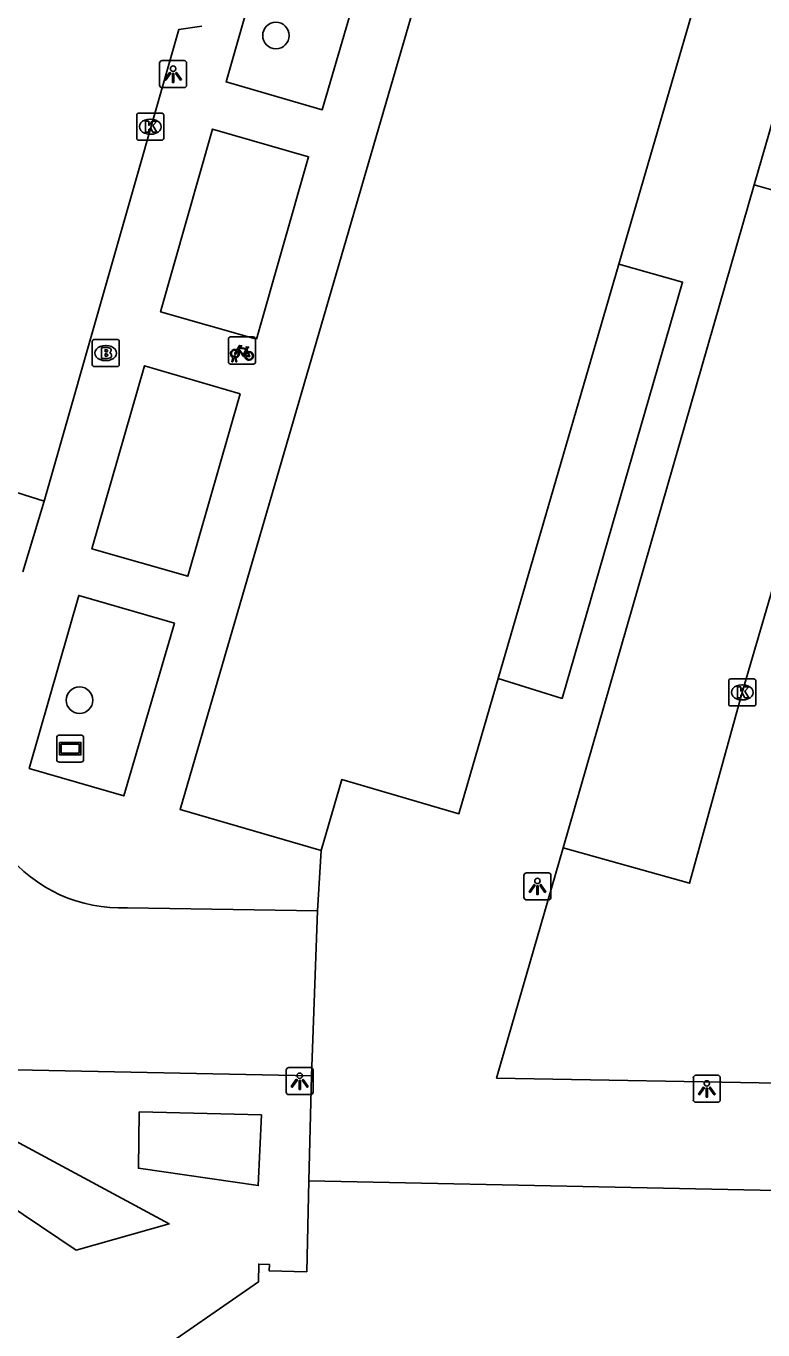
# Model space of a CAD drawing. Extents: x 159822 to 160765, y 380693 to 381634.
# Drawn here: x 160465.76 to 160492.97, y 381314.05 to 381362.17 of the extents above; entities that cross this region are included whole.
import ezdxf

# ---------------------------------------------------------------- set-up
doc = ezdxf.new("R2010")
doc.units = 0
for name, color, linetype in [('IMGEO_Boom', 7, 'Continuous'), ('IMGEO_Brandkraan', 7, 'Continuous'), ('IMGEO_Fietsenrek', 7, 'Continuous'), ('IMGEO_Kolk', 7, 'Continuous'), ('IMGEO_Lichtpunt', 7, 'Continuous'), ('IMGEO_Pand', 7, 'Continuous'), ('IMGEO_Rijbaan_lokaal_open', 7, 'Continuous'), ('IMGEO_Straatnaambord', 7, 'Continuous'), ('IMGEO_Voetpad_open', 7, 'Continuous')]:
    doc.layers.add(name, color=color, linetype=linetype)

msp = doc.modelspace()

# ---------------------------------------------------------------- linework, layer by layer
at = {"layer": 'IMGEO_Boom'}
for centre in [(160474.988, 381361.818), (160467.737, 381337.292)]:
    msp.add_circle(centre, 0.489, dxfattribs=at)
at = {"layer": 'IMGEO_Brandkraan'}
for p, q in [((160468.205, 381349.676), (160468.205, 381350.528)), ((160468.28, 381350.602), (160469.132, 381350.602)), ((160468.693, 381350.382), (160468.718, 381350.382)), ((160469.206, 381350.528), (160469.206, 381349.676)), ((160469.132, 381349.602), (160468.28, 381349.602)), ((160468.716, 381349.822), (160468.691, 381349.822))]:
    msp.add_line(p, q, dxfattribs=at)
for points in [[(160468.205, 381349.676), (160468.205, 381350.528)], [(160468.28, 381350.602), (160469.132, 381350.602)], [(160469.206, 381350.528), (160469.206, 381349.676)], [(160468.553, 381350.302), (160468.553, 381349.902), (160468.766, 381349.902)], [(160468.784, 381350.302), (160468.553, 381350.302)], [(160468.732, 381350.221), (160468.678, 381350.221), (160468.678, 381350.145)], [(160468.678, 381350.145), (160468.731, 381350.145)], [(160468.74, 381350.069), (160468.678, 381350.069), (160468.678, 381349.988)], [(160468.678, 381349.988), (160468.74, 381349.988)], [(160469.132, 381349.602), (160468.28, 381349.602)]]:
    msp.add_lwpolyline(points, dxfattribs=at)
for centre, radius, start, end in [((160468.282, 381350.526), 0.0765, 91.552, 178.448), ((160468.282, 381350.526), 0.0765, 91.552, 178.448), ((160469.13, 381350.526), 0.0765, 1.552, 88.448), ((160469.13, 381350.526), 0.0765, 1.552, 88.448), ((160468.733, 381350.183), 0.0379, 267.8285, 90.9355), ((160468.741, 381350.028), 0.0404, 269.8759, 90.5077), ((160468.772, 381350.153), 0.251, 268.6676, 293.5347), ((160468.788, 381350.157), 0.145, 59.4692, 91.5367), ((160468.813, 381350.204), 0.0922, 285.5137, 58.1501), ((160468.818, 381350.012), 0.105, 301.3115, 78.989), ((160468.282, 381349.678), 0.0765, 181.552, 268.448), ((160468.282, 381349.678), 0.0765, 181.552, 268.448), ((160469.13, 381349.678), 0.0765, 271.552, 358.448), ((160469.13, 381349.678), 0.0765, 271.552, 358.448)]:
    msp.add_arc(centre, radius, start, end, dxfattribs=at)
for centre, major_axis, ratio, start_param, end_param in [((160468.692, 381350.102), (-0.387, 0.002), 0.722429, 4.712389, 7.853982), ((160468.717, 381350.102), (-0.39, 0.002), 0.717154, 1.570796, 4.712389)]:
    msp.add_ellipse(centre, major_axis=major_axis, ratio=ratio, start_param=start_param, end_param=end_param, dxfattribs=at)
at = {"layer": 'IMGEO_Fietsenrek'}
for p, q in [((160473.232, 381349.769), (160473.232, 381350.61)), ((160473.232, 381350.61), (160473.232, 381349.769)), ((160473.307, 381350.694), (160474.148, 381350.694)), ((160474.148, 381350.694), (160473.307, 381350.694)), ((160474.232, 381350.619), (160474.232, 381349.778)), ((160474.232, 381349.778), (160474.232, 381350.619)), ((160473.359, 381349.778), (160473.398, 381349.938)), ((160473.428, 381349.926), (160473.393, 381349.778)), ((160473.47, 381349.95), (160473.469, 381349.954)), ((160473.511, 381349.778), (160473.477, 381349.92)), ((160473.501, 381349.961), (160473.502, 381349.954)), ((160473.509, 381349.924), (160473.544, 381349.778)), ((160473.919, 381350.243), (160473.955, 381350.148)), ((160474.157, 381349.694), (160473.316, 381349.694)), ((160473.316, 381349.694), (160474.157, 381349.694)), ((160473.393, 381349.778), (160473.359, 381349.778)), ((160473.544, 381349.778), (160473.511, 381349.778))]:
    msp.add_line(p, q, dxfattribs=at)
for points in [[(160473.545, 381350.22), (160473.64, 381350.384), (160473.726, 381350.37), (160473.728, 381350.361), (160473.672, 381350.35), (160473.645, 381350.305), (160473.901, 381350.264)], [(160473.901, 381350.264), (160473.926, 381350.313), (160473.92, 381350.317), (160473.897, 381350.321), (160473.885, 381350.328), (160473.884, 381350.331), (160473.886, 381350.336), (160473.981, 381350.321), (160473.983, 381350.311), (160473.973, 381350.298), (160473.961, 381350.292), (160473.947, 381350.298), (160473.919, 381350.243)], [(160473.566, 381350.168), (160473.514, 381350.078), (160473.474, 381350.053), (160473.475, 381350.1), (160473.53, 381350.194)], [(160473.841, 381349.976), (160473.791, 381349.976), (160473.6, 381350.227), (160473.581, 381350.195)], [(160473.888, 381350.239), (160473.631, 381350.28), (160473.614, 381350.251), (160473.781, 381350.031), (160473.888, 381350.239)], [(160473.936, 381350.141), (160473.906, 381350.218), (160473.797, 381350), (160473.84, 381350)], [(160473.87, 381350), (160473.99, 381349.999), (160473.946, 381350.113)], [(160473.966, 381350.12), (160474.021, 381349.975), (160473.871, 381349.975)]]:
    msp.add_lwpolyline(points, dxfattribs=at)
for centre, radius, start, end in [((160473.31, 381350.616), 0.0779, 92.4484, 184.2845), ((160473.31, 381350.616), 0.0779, 92.4484, 184.2845), ((160474.154, 381350.616), 0.0779, 2.4484, 94.2845), ((160474.154, 381350.616), 0.0779, 2.4484, 94.2845), ((160473.472, 381350.079), 0.159, 62.6766, 242.1369), ((160473.472, 381350.079), 0.129, 63.3192, 238.903), ((160473.452, 381349.95), 0.0499, 12.8025, 158.6934), ((160473.472, 381350.079), 0.159, 253.9967, 271.7867), ((160473.452, 381349.95), 0.0174, 12.8025, 163.4502), ((160473.472, 381350.079), 0.129, 253.415, 269.0204), ((160473.472, 381350.079), 0.129, 283.6043, 43.4302), ((160473.472, 381350.079), 0.159, 283.5766, 46.6042), ((160473.999, 381349.995), 0.159, 113.3408, 178.3217), ((160473.999, 381349.995), 0.159, 187.0065, 105.7708), ((160473.999, 381349.995), 0.129, 113.923, 177.9556), ((160473.999, 381349.995), 0.129, 188.6715, 104.5883), ((160473.31, 381349.772), 0.0779, 182.4484, 274.2845), ((160473.31, 381349.772), 0.0779, 182.4484, 274.2845), ((160474.154, 381349.772), 0.0779, 272.4484, 4.2845), ((160474.154, 381349.772), 0.0779, 272.4484, 4.2845)]:
    msp.add_arc(centre, radius, start, end, dxfattribs=at)
at = {"layer": 'IMGEO_Kolk'}
for p, q in [((160469.848, 381358.028), (160469.848, 381358.88)), ((160469.923, 381358.954), (160470.775, 381358.954)), ((160470.336, 381358.734), (160470.361, 381358.734)), ((160470.849, 381358.88), (160470.849, 381358.028)), ((160470.359, 381358.174), (160470.334, 381358.174)), ((160470.775, 381357.954), (160469.923, 381357.954)), ((160491.703, 381337.153), (160491.703, 381338.005)), ((160491.778, 381338.079), (160492.63, 381338.079)), ((160492.191, 381337.859), (160492.216, 381337.859)), ((160492.704, 381338.005), (160492.704, 381337.153)), ((160492.63, 381337.079), (160491.778, 381337.079)), ((160492.214, 381337.299), (160492.189, 381337.299))]:
    msp.add_line(p, q, dxfattribs=at)
for points in [[(160469.848, 381358.028), (160469.848, 381358.88)], [(160469.923, 381358.954), (160470.775, 381358.954)], [(160470.169, 381358.654), (160470.292, 381358.654), (160470.292, 381358.503), (160470.422, 381358.654), (160470.586, 381358.654), (160470.44, 381358.503), (160470.593, 381358.254), (160470.441, 381358.254), (160470.356, 381358.418), (160470.292, 381358.351), (160470.292, 381358.254), (160470.169, 381358.254), (160470.169, 381358.654)], [(160470.849, 381358.88), (160470.849, 381358.028)], [(160470.775, 381357.954), (160469.923, 381357.954)], [(160491.703, 381337.153), (160491.703, 381338.005)], [(160491.778, 381338.079), (160492.63, 381338.079)], [(160492.704, 381338.005), (160492.704, 381337.153)], [(160492.024, 381337.779), (160492.147, 381337.779), (160492.147, 381337.628), (160492.277, 381337.779), (160492.441, 381337.779), (160492.295, 381337.628), (160492.448, 381337.379), (160492.296, 381337.379), (160492.211, 381337.543), (160492.147, 381337.476), (160492.147, 381337.379), (160492.024, 381337.379), (160492.024, 381337.779)], [(160492.63, 381337.079), (160491.778, 381337.079)]]:
    msp.add_lwpolyline(points, dxfattribs=at)
for centre, start, end in [((160469.925, 381358.878), 91.552, 178.448), ((160469.925, 381358.878), 91.552, 178.448), ((160470.773, 381358.878), 1.552, 88.448), ((160470.773, 381358.878), 1.552, 88.448), ((160469.925, 381358.03), 181.552, 268.448), ((160469.925, 381358.03), 181.552, 268.448), ((160470.773, 381358.03), 271.552, 358.448), ((160470.773, 381358.03), 271.552, 358.448), ((160491.78, 381338.003), 91.552, 178.448), ((160491.78, 381338.003), 91.552, 178.448), ((160492.628, 381338.003), 1.552, 88.448), ((160492.628, 381338.003), 1.552, 88.448), ((160491.78, 381337.155), 181.552, 268.448), ((160491.78, 381337.155), 181.552, 268.448), ((160492.628, 381337.155), 271.552, 358.448), ((160492.628, 381337.155), 271.552, 358.448)]:
    msp.add_arc(centre, 0.0765, start, end, dxfattribs=at)
for centre, major_axis, ratio, start_param, end_param in [((160470.335, 381358.454), (-0.387, 0.002), 0.722429, 4.712389, 7.853982), ((160470.36, 381358.454), (-0.39, 0.002), 0.717154, 1.570796, 4.712389), ((160492.19, 381337.579), (-0.387, 0.002), 0.722429, 4.712389, 7.853982), ((160492.215, 381337.579), (-0.39, 0.002), 0.717154, 1.570796, 4.712389)]:
    msp.add_ellipse(centre, major_axis=major_axis, ratio=ratio, start_param=start_param, end_param=end_param, dxfattribs=at)
at = {"layer": 'IMGEO_Lichtpunt'}
for p, q in [((160470.693, 381360.797), (160470.693, 381359.99)), ((160470.693, 381360.797), (160470.693, 381359.99)), ((160471.595, 381360.892), (160470.787, 381360.892)), ((160471.595, 381360.892), (160470.787, 381360.892)), ((160471.689, 381359.99), (160471.689, 381360.797)), ((160471.689, 381359.99), (160471.689, 381360.797)), ((160470.787, 381359.896), (160471.595, 381359.896)), ((160470.787, 381359.896), (160471.595, 381359.896)), ((160484.144, 381330.824), (160484.144, 381330.017)), ((160484.144, 381330.824), (160484.144, 381330.017)), ((160485.046, 381330.919), (160484.238, 381330.919)), ((160485.046, 381330.919), (160484.238, 381330.919)), ((160485.14, 381330.017), (160485.14, 381330.824)), ((160485.14, 381330.017), (160485.14, 381330.824)), ((160484.238, 381329.923), (160485.046, 381329.923)), ((160484.238, 381329.923), (160485.046, 381329.923)), ((160475.366, 381323.637), (160475.366, 381322.83)), ((160475.366, 381323.637), (160475.366, 381322.83)), ((160476.268, 381323.732), (160475.46, 381323.732)), ((160476.268, 381323.732), (160475.46, 381323.732)), ((160476.362, 381322.83), (160476.362, 381323.637)), ((160476.362, 381322.83), (160476.362, 381323.637)), ((160491.299, 381323.449), (160490.491, 381323.449)), ((160491.299, 381323.449), (160490.491, 381323.449)), ((160490.397, 381323.354), (160490.397, 381322.547)), ((160490.397, 381323.354), (160490.397, 381322.547)), ((160491.393, 381322.547), (160491.393, 381323.354)), ((160491.393, 381322.547), (160491.393, 381323.354)), ((160475.46, 381322.736), (160476.268, 381322.736)), ((160475.46, 381322.736), (160476.268, 381322.736)), ((160490.491, 381322.453), (160491.299, 381322.453)), ((160490.491, 381322.453), (160491.299, 381322.453))]:
    msp.add_line(p, q, dxfattribs=at)
for points in [[(160471.067, 381360.461), (160471.106, 381360.433), (160470.918, 381360.171), (160470.88, 381360.198), (160471.067, 381360.461)], [(160471.279, 381360.433), (160471.317, 381360.46), (160471.504, 381360.198), (160471.465, 381360.17), (160471.279, 381360.433)], [(160471.169, 381360.413), (160471.216, 381360.413), (160471.216, 381360.091), (160471.169, 381360.091), (160471.169, 381360.413)], [(160484.518, 381330.488), (160484.557, 381330.46), (160484.369, 381330.198), (160484.331, 381330.225), (160484.518, 381330.488)], [(160484.62, 381330.44), (160484.667, 381330.44), (160484.667, 381330.118), (160484.62, 381330.118), (160484.62, 381330.44)], [(160484.73, 381330.46), (160484.768, 381330.487), (160484.955, 381330.225), (160484.916, 381330.197), (160484.73, 381330.46)], [(160475.74, 381323.301), (160475.779, 381323.273), (160475.591, 381323.011), (160475.553, 381323.038), (160475.74, 381323.301)], [(160475.842, 381323.253), (160475.889, 381323.253), (160475.889, 381322.931), (160475.842, 381322.931), (160475.842, 381323.253)], [(160475.952, 381323.273), (160475.99, 381323.3), (160476.177, 381323.038), (160476.138, 381323.01), (160475.952, 381323.273)], [(160490.771, 381323.018), (160490.81, 381322.99), (160490.622, 381322.728), (160490.584, 381322.755), (160490.771, 381323.018)], [(160490.873, 381322.97), (160490.92, 381322.97), (160490.92, 381322.648), (160490.873, 381322.648), (160490.873, 381322.97)], [(160490.983, 381322.99), (160491.021, 381323.017), (160491.208, 381322.755), (160491.169, 381322.727), (160490.983, 381322.99)]]:
    msp.add_lwpolyline(points, dxfattribs=at)
for centre in [(160471.192, 381360.595), (160484.643, 381330.622), (160475.865, 381323.435), (160490.896, 381323.152)]:
    msp.add_circle(centre, 0.0994, dxfattribs=at)
for centre, start, end in [((160470.787, 381360.797), 90, 180), ((160470.787, 381360.797), 90, 180), ((160471.595, 381360.797), 0, 90), ((160471.595, 381360.797), 0, 90), ((160470.787, 381359.99), 180, 270), ((160470.787, 381359.99), 180, 270), ((160471.595, 381359.99), 270, 0), ((160471.595, 381359.99), 270, 360), ((160484.238, 381330.824), 90, 180), ((160484.238, 381330.824), 90, 180), ((160485.046, 381330.824), 0, 90), ((160485.046, 381330.824), 0, 90), ((160484.238, 381330.017), 180, 270), ((160484.238, 381330.017), 180, 270), ((160485.046, 381330.017), 270, 0), ((160485.046, 381330.017), 270, 360), ((160475.46, 381323.637), 90, 180), ((160475.46, 381323.637), 90, 180), ((160476.268, 381323.637), 0, 90), ((160476.268, 381323.637), 0, 90), ((160490.491, 381323.354), 90, 180), ((160490.491, 381323.354), 90, 180), ((160491.299, 381323.354), 0, 90), ((160491.299, 381323.354), 0, 90), ((160475.46, 381322.83), 180, 270), ((160475.46, 381322.83), 180, 270), ((160476.268, 381322.83), 270, 0), ((160476.268, 381322.83), 270, 360), ((160490.491, 381322.547), 180, 270), ((160490.491, 381322.547), 180, 270), ((160491.299, 381322.547), 270, 0), ((160491.299, 381322.547), 270, 360)]:
    msp.add_arc(centre, 0.0946, start, end, dxfattribs=at)
at = {"layer": 'IMGEO_Pand'}
for points in [[(160476.655, 381331.747), (160471.45, 381333.262), (160481.057, 381366.251), (160484.823, 381365.154), (160485.207, 381366.471), (160484.897, 381366.561), (160485.009, 381366.947), (160485.749, 381366.732), (160490.046, 381370.012), (160490.114, 381370.516), (160490.411, 381370.743), (160490.57, 381370.534), (160491.922, 381370.509), (160491.981, 381373.731)], [(160506.46, 381364.205), (160500, 381364.323), (160491.818, 381364.473), (160491.827, 381364.964), (160490.08, 381363.631), (160490.591, 381363.482), (160487.651, 381353.387)], [(160483.195, 381338.087), (160487.651, 381353.387)], [(160483.195, 381338.087), (160481.742, 381333.099), (160477.416, 381334.359), (160476.655, 381331.747)], [(160476.197, 381319.552), (160476.128, 381316.201), (160474.742, 381316.229), (160474.747, 381316.474), (160474.354, 381316.482), (160474.341, 381315.827), (160469.859, 381312.726), (160469.272, 381312.9), (160469.153, 381312.495), (160469.498, 381312.393), (160469.074, 381310.956), (160465.416, 381312.034), (160455.674, 381278.97), (160461.03, 381277.392)], [(160476.197, 381319.552), (160500, 381319.06), (160528.354, 381318.474)]]:
    msp.add_lwpolyline(points, dxfattribs=at)
at = {"layer": 'IMGEO_Rijbaan_lokaal_open'}
for points in [[(160472.255, 381362.167), (160471.399, 381362.039), (160466.426, 381344.637)], [(160492.641, 381356.305), (160493.777, 381360.224), (160500, 381360.114), (160504.893, 381360.027)], [(160492.641, 381356.305), (160497.299, 381354.976), (160495.283, 381348.125), (160492.205, 381337.579), (160490.251, 381330.537), (160485.592, 381331.849)], [(160459.777, 381346.733), (160466.426, 381344.637)], [(160466.426, 381344.637), (160465.648, 381342.023)], [(160494.22, 381323.15), (160483.135, 381323.347), (160485.592, 381331.849)], [(160469.502, 381329.628), (160476.522, 381329.516)], [(160476.522, 381329.516), (160476.305, 381323.435)], [(160464.766, 381323.667), (160476.305, 381323.435)]]:
    msp.add_lwpolyline(points, dxfattribs=at)
msp.add_arc((160469.27, 381335.054), 5.431, 164.4691, 272.4533, dxfattribs=at)
at = {"layer": 'IMGEO_Straatnaambord'}
for p, q in [((160466.897, 381335.104), (160466.897, 381335.904)), ((160466.897, 381335.904), (160466.897, 381335.104)), ((160466.997, 381336.004), (160467.787, 381336.004)), ((160467.787, 381336.004), (160466.997, 381336.004)), ((160467.887, 381335.904), (160467.887, 381335.104)), ((160467.887, 381335.104), (160467.887, 381335.904)), ((160467.787, 381335.004), (160466.997, 381335.004)), ((160466.997, 381335.004), (160467.787, 381335.004))]:
    msp.add_line(p, q, dxfattribs=at)
for points in [[(160466.998, 381335.736), (160467.786, 381335.736), (160467.786, 381335.272), (160466.998, 381335.272), (160466.998, 381335.736)], [(160467.063, 381335.671), (160467.063, 381335.337), (160467.721, 381335.337), (160467.721, 381335.671), (160467.063, 381335.671)]]:
    msp.add_lwpolyline(points, dxfattribs=at)
for centre, start, end in [((160466.997, 381335.904), 90, 180), ((160466.997, 381335.904), 90, 180), ((160467.787, 381335.904), 0, 90), ((160467.787, 381335.904), 360, 90), ((160466.997, 381335.104), 180, 270), ((160466.997, 381335.104), 180, 270), ((160467.787, 381335.104), 270, 0), ((160467.787, 381335.104), 270, 0)]:
    msp.add_arc(centre, 0.1, start, end, dxfattribs=at)
at = {"layer": 'IMGEO_Voetpad_open'}
for points in [[(160479.117, 381367.372), (160476.7, 381359.079), (160473.145, 381360.106), (160474.281, 381364.079), (160476.906, 381368.015), (160479.117, 381367.372)], [(160474.273, 381350.617), (160470.728, 381351.628), (160472.647, 381358.368), (160476.196, 381357.343), (160474.273, 381350.617)], [(160485.592, 381331.849), (160492.641, 381356.305)], [(160487.651, 381353.387), (160489.998, 381352.721), (160485.55, 381337.354), (160483.195, 381338.087)], [(160473.665, 381348.598), (160471.735, 381341.864), (160468.195, 381342.882), (160470.131, 381349.631), (160473.665, 381348.598)], [(160471.241, 381340.132), (160469.37, 381333.758), (160465.879, 381334.776), (160467.707, 381341.155), (160471.241, 381340.132)], [(160476.655, 381331.747), (160476.522, 381329.516)], [(160476.305, 381323.435), (160476.197, 381319.552)], [(160474.459, 381321.996), (160469.942, 381322.101), (160469.914, 381320.018), (160474.337, 381319.378), (160474.459, 381321.996)], [(160463.933, 381321.79), (160462.402, 381320.49), (160467.61, 381317), (160471.051, 381317.964), (160463.933, 381321.79)]]:
    msp.add_lwpolyline(points, dxfattribs=at)

doc.saveas('drawing.dxf')
